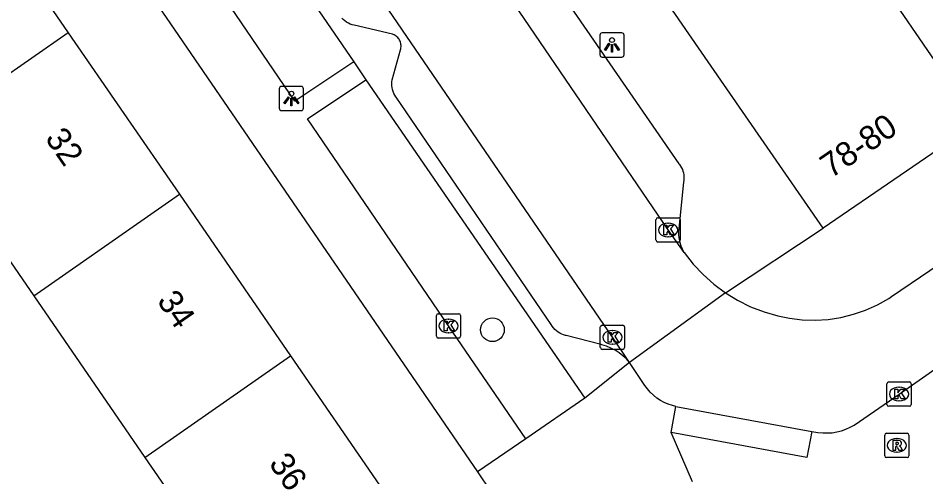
# Model space of a CAD drawing. Extents: x 157466 to 158888, y 383063 to 384677.
# Drawn here: x 158591.79 to 158629.25, y 383690.74 to 383709.66 of the extents above; entities that cross this region are included whole.
import ezdxf

# ---------------------------------------------------------------- set-up
doc = ezdxf.new("R2010")
doc.units = 0
for name, color, linetype in [('IMGEO_Boom', 7, 'Continuous'), ('IMGEO_Kolk', 7, 'Continuous'), ('IMGEO_Lichtpunt', 7, 'Continuous'), ('IMGEO_Pand', 7, 'Continuous'), ('IMGEO_Pand_nummerreeks', 7, 'Continuous'), ('IMGEO_Rijbaan_lokaal_open', 7, 'Continuous'), ('IMGEO_Rioolput', 7, 'Continuous'), ('IMGEO_Voetpad_open', 7, 'Continuous')]:
    doc.layers.add(name, color=color, linetype=linetype)

msp = doc.modelspace()

# ---------------------------------------------------------------- linework, layer by layer
at = {"layer": 'IMGEO_Boom'}
msp.add_circle((158611.363, 383696.807), 0.489, dxfattribs=at)
at = {"layer": 'IMGEO_Kolk'}
for p, q in [((158618.188, 383701.425), (158619.04, 383701.425)), ((158618.113, 383700.499), (158618.113, 383701.351)), ((158618.601, 383701.205), (158618.626, 383701.205)), ((158619.114, 383701.351), (158619.114, 383700.499)), ((158618.624, 383700.645), (158618.599, 383700.645)), ((158619.04, 383700.425), (158618.188, 383700.425)), ((158609.05, 383696.539), (158609.05, 383697.391)), ((158609.125, 383697.465), (158609.977, 383697.465)), ((158610.051, 383697.391), (158610.051, 383696.539)), ((158609.538, 383697.245), (158609.563, 383697.245)), ((158615.816, 383696.07), (158615.816, 383696.922)), ((158615.891, 383696.996), (158616.743, 383696.996)), ((158616.817, 383696.922), (158616.817, 383696.07)), ((158609.561, 383696.685), (158609.536, 383696.685)), ((158616.304, 383696.776), (158616.329, 383696.776)), ((158609.977, 383696.465), (158609.125, 383696.465)), ((158616.327, 383696.216), (158616.302, 383696.216)), ((158616.743, 383695.996), (158615.891, 383695.996)), ((158627.718, 383694.653), (158628.57, 383694.653)), ((158627.643, 383693.727), (158627.643, 383694.579)), ((158628.131, 383694.433), (158628.156, 383694.433)), ((158628.644, 383694.579), (158628.644, 383693.727)), ((158628.57, 383693.653), (158627.718, 383693.653)), ((158628.154, 383693.873), (158628.129, 383693.873))]:
    msp.add_line(p, q, dxfattribs=at)
for points in [[(158618.188, 383701.425), (158619.04, 383701.425)], [(158618.113, 383700.499), (158618.113, 383701.351)], [(158618.434, 383701.125), (158618.557, 383701.125), (158618.557, 383700.974), (158618.687, 383701.125), (158618.851, 383701.125), (158618.705, 383700.974), (158618.858, 383700.725), (158618.706, 383700.725), (158618.621, 383700.889), (158618.557, 383700.822), (158618.557, 383700.725), (158618.434, 383700.725), (158618.434, 383701.125)], [(158619.114, 383701.351), (158619.114, 383700.499)], [(158619.04, 383700.425), (158618.188, 383700.425)], [(158609.05, 383696.539), (158609.05, 383697.391)], [(158609.125, 383697.465), (158609.977, 383697.465)], [(158610.051, 383697.391), (158610.051, 383696.539)], [(158609.371, 383697.165), (158609.494, 383697.165), (158609.494, 383697.014), (158609.624, 383697.165), (158609.788, 383697.165), (158609.642, 383697.014), (158609.795, 383696.765), (158609.643, 383696.765), (158609.558, 383696.929), (158609.494, 383696.862), (158609.494, 383696.765), (158609.371, 383696.765), (158609.371, 383697.165)], [(158615.816, 383696.07), (158615.816, 383696.922)], [(158615.891, 383696.996), (158616.743, 383696.996)], [(158616.817, 383696.922), (158616.817, 383696.07)], [(158616.137, 383696.696), (158616.26, 383696.696), (158616.26, 383696.545), (158616.39, 383696.696), (158616.554, 383696.696), (158616.408, 383696.545), (158616.561, 383696.296), (158616.409, 383696.296), (158616.324, 383696.46), (158616.26, 383696.393), (158616.26, 383696.296), (158616.137, 383696.296), (158616.137, 383696.696)], [(158609.977, 383696.465), (158609.125, 383696.465)], [(158616.743, 383695.996), (158615.891, 383695.996)], [(158627.718, 383694.653), (158628.57, 383694.653)], [(158627.643, 383693.727), (158627.643, 383694.579)], [(158627.964, 383694.353), (158628.087, 383694.353), (158628.087, 383694.202), (158628.217, 383694.353), (158628.381, 383694.353), (158628.235, 383694.202), (158628.388, 383693.953), (158628.236, 383693.953), (158628.151, 383694.117), (158628.087, 383694.05), (158628.087, 383693.953), (158627.964, 383693.953), (158627.964, 383694.353)], [(158628.644, 383694.579), (158628.644, 383693.727)], [(158628.57, 383693.653), (158627.718, 383693.653)]]:
    msp.add_lwpolyline(points, dxfattribs=at)
for centre, start, end in [((158618.19, 383701.349), 91.552, 178.448), ((158618.19, 383701.349), 91.552, 178.448), ((158619.038, 383701.349), 1.552, 88.448), ((158619.038, 383701.349), 1.552, 88.448), ((158618.19, 383700.501), 181.552, 268.448), ((158618.19, 383700.501), 181.552, 268.448), ((158619.038, 383700.501), 271.552, 358.448), ((158619.038, 383700.501), 271.552, 358.448), ((158609.127, 383697.389), 91.552, 178.448), ((158609.127, 383697.389), 91.552, 178.448), ((158609.975, 383697.389), 1.552, 88.448), ((158609.975, 383697.389), 1.552, 88.448), ((158615.893, 383696.92), 91.552, 178.448), ((158615.893, 383696.92), 91.552, 178.448), ((158616.741, 383696.92), 1.552, 88.448), ((158616.741, 383696.92), 1.552, 88.448), ((158609.127, 383696.541), 181.552, 268.448), ((158609.127, 383696.541), 181.552, 268.448), ((158609.975, 383696.541), 271.552, 358.448), ((158609.975, 383696.541), 271.552, 358.448), ((158615.893, 383696.072), 181.552, 268.448), ((158615.893, 383696.072), 181.552, 268.448), ((158616.741, 383696.072), 271.552, 358.448), ((158616.741, 383696.072), 271.552, 358.448), ((158627.72, 383694.577), 91.552, 178.448), ((158627.72, 383694.577), 91.552, 178.448), ((158628.568, 383694.577), 1.552, 88.448), ((158628.568, 383694.577), 1.552, 88.448), ((158627.72, 383693.729), 181.552, 268.448), ((158627.72, 383693.729), 181.552, 268.448), ((158628.568, 383693.729), 271.552, 358.448), ((158628.568, 383693.729), 271.552, 358.448)]:
    msp.add_arc(centre, 0.0765, start, end, dxfattribs=at)
for centre, major_axis, ratio, start_param, end_param in [((158618.6, 383700.925), (-0.387, 0.002), 0.722429, 4.712389, 7.853982), ((158618.625, 383700.925), (-0.39, 0.002), 0.717154, 1.570796, 4.712389), ((158609.537, 383696.965), (-0.387, 0.002), 0.722429, 4.712389, 7.853982), ((158609.562, 383696.965), (-0.39, 0.002), 0.717154, 1.570796, 4.712389), ((158616.303, 383696.496), (-0.387, 0.002), 0.722429, 4.712389, 7.853982), ((158616.328, 383696.496), (-0.39, 0.002), 0.717154, 1.570796, 4.712389), ((158628.13, 383694.153), (-0.387, 0.002), 0.722429, 4.712389, 7.853982), ((158628.155, 383694.153), (-0.39, 0.002), 0.717154, 1.570796, 4.712389)]:
    msp.add_ellipse(centre, major_axis=major_axis, ratio=ratio, start_param=start_param, end_param=end_param, dxfattribs=at)
at = {"layer": 'IMGEO_Lichtpunt'}
for p, q in [((158615.799, 383708.957), (158615.799, 383708.15)), ((158615.799, 383708.957), (158615.799, 383708.15)), ((158616.701, 383709.052), (158615.893, 383709.052)), ((158616.701, 383709.052), (158615.893, 383709.052)), ((158616.795, 383708.15), (158616.795, 383708.957)), ((158616.795, 383708.15), (158616.795, 383708.957)), ((158615.893, 383708.056), (158616.701, 383708.056)), ((158615.893, 383708.056), (158616.701, 383708.056)), ((158602.57, 383706.748), (158602.57, 383705.941)), ((158602.57, 383706.748), (158602.57, 383705.941)), ((158603.472, 383706.843), (158602.664, 383706.843)), ((158603.472, 383706.843), (158602.664, 383706.843)), ((158603.566, 383705.941), (158603.566, 383706.748)), ((158603.566, 383705.941), (158603.566, 383706.748)), ((158602.664, 383705.847), (158603.472, 383705.847)), ((158602.664, 383705.847), (158603.472, 383705.847))]:
    msp.add_line(p, q, dxfattribs=at)
for points in [[(158616.173, 383708.621), (158616.212, 383708.593), (158616.024, 383708.331), (158615.986, 383708.358), (158616.173, 383708.621)], [(158616.275, 383708.573), (158616.322, 383708.573), (158616.322, 383708.251), (158616.275, 383708.251), (158616.275, 383708.573)], [(158616.385, 383708.593), (158616.423, 383708.62), (158616.61, 383708.358), (158616.571, 383708.33), (158616.385, 383708.593)], [(158602.944, 383706.412), (158602.983, 383706.384), (158602.795, 383706.122), (158602.757, 383706.149), (158602.944, 383706.412)], [(158603.046, 383706.364), (158603.093, 383706.364), (158603.093, 383706.042), (158603.046, 383706.042), (158603.046, 383706.364)], [(158603.156, 383706.384), (158603.194, 383706.411), (158603.381, 383706.149), (158603.342, 383706.121), (158603.156, 383706.384)]]:
    msp.add_lwpolyline(points, dxfattribs=at)
for centre in [(158616.298, 383708.755), (158603.069, 383706.546)]:
    msp.add_circle(centre, 0.0994, dxfattribs=at)
for centre, start, end in [((158615.893, 383708.957), 90, 180), ((158615.893, 383708.957), 90, 180), ((158616.701, 383708.957), 0, 90), ((158616.701, 383708.957), 0, 90), ((158615.893, 383708.15), 180, 270), ((158615.893, 383708.15), 180, 270), ((158616.701, 383708.15), 270, 0), ((158616.701, 383708.15), 270, 360), ((158602.664, 383706.748), 90, 180), ((158602.664, 383706.748), 90, 180), ((158603.472, 383706.748), 0, 90), ((158603.472, 383706.748), 0, 90), ((158602.664, 383705.941), 180, 270), ((158602.664, 383705.941), 180, 270), ((158603.472, 383705.941), 270, 0), ((158603.472, 383705.941), 270, 360)]:
    msp.add_arc(centre, 0.0946, start, end, dxfattribs=at)
at = {"layer": 'IMGEO_Pand'}
for points in [[(158620.228, 383721.58), (158631.372, 383705.337)], [(158625.016, 383700.993), (158620.271, 383707.861), (158613.827, 383717.187)], [(158583.18, 383711.85), (158589.126, 383715.933), (158593.858, 383709.06)], [(158593.858, 383709.06), (158587.849, 383704.872)], [(158593.858, 383709.06), (158598.447, 383702.395)], [(158631.372, 383705.337), (158625.016, 383700.993)], [(158587.849, 383704.872), (158592.436, 383698.207)], [(158592.436, 383698.207), (158598.447, 383702.395)], [(158598.447, 383702.395), (158603.035, 383695.731)], [(158592.436, 383698.207), (158597.023, 383691.542)], [(158597.023, 383691.542), (158603.035, 383695.731)], [(158603.035, 383695.731), (158607.588, 383689.117), (158601.706, 383685.064)], [(158597.023, 383691.542), (158601.554, 383684.959), (158601.706, 383685.064)]]:
    msp.add_lwpolyline(points, dxfattribs=at)
at = {"layer": 'IMGEO_Rijbaan_lokaal_open'}
for points in [[(158620.976, 383698.331), (158621.483, 383698.02), (158622.017, 383697.756), (158622.572, 383697.54), (158623.144, 383697.375), (158623.616, 383697.279), (158624.146, 383697.217), (158624.679, 383697.203), (158625.212, 383697.236), (158625.74, 383697.317), (158626.258, 383697.444), (158626.762, 383697.618), (158627.25, 383697.835), (158627.716, 383698.096), (158627.837, 383698.173), (158630.998, 383700.327), (158668.641, 383726.152)], [(158617.021, 383695.457), (158616.318, 383696.496), (158606.372, 383711.043), (158597.368, 383724.151), (158596.948, 383724.7), (158596.098, 383725.485)], [(158619.279, 383699.986), (158618.613, 383700.925), (158610.795, 383712.422)], [(158619.279, 383699.986), (158619.646, 383699.517), (158620.053, 383699.083), (158620.498, 383698.686), (158620.976, 383698.331)], [(158620.976, 383698.331), (158617.021, 383695.457)], [(158624.539, 383692.604), (158624.797, 383692.575), (158624.991, 383692.553), (158625.186, 383692.548), (158625.381, 383692.561), (158625.574, 383692.591), (158625.764, 383692.639), (158625.949, 383692.703), (158626.127, 383692.783), (158626.294, 383692.877), (158628.141, 383694.152), (158633.296, 383697.747)], [(158618.931, 383693.642), (158618.792, 383693.676), (158618.621, 383693.733), (158618.456, 383693.805), (158618.298, 383693.891), (158618.148, 383693.991), (158618.008, 383694.104), (158617.878, 383694.229), (158617.76, 383694.365), (158617.655, 383694.511), (158617.021, 383695.457)], [(158618.931, 383693.642), (158624.539, 383692.604)]]:
    msp.add_lwpolyline(points, dxfattribs=at)
at = {"layer": 'IMGEO_Rioolput'}
for p, q in [((158627.55, 383691.609), (158627.55, 383692.461)), ((158627.625, 383692.535), (158628.477, 383692.535)), ((158628.551, 383692.461), (158628.551, 383691.609)), ((158628.038, 383692.315), (158628.063, 383692.315)), ((158628.061, 383691.755), (158628.036, 383691.755)), ((158628.477, 383691.535), (158627.625, 383691.535))]:
    msp.add_line(p, q, dxfattribs=at)
for points in [[(158627.55, 383691.609), (158627.55, 383692.461)], [(158627.625, 383692.535), (158628.477, 383692.535)], [(158628.551, 383692.461), (158628.551, 383691.609)], [(158628.139, 383692.233), (158627.887, 383692.235), (158627.887, 383691.835)], [(158628.065, 383692.154), (158628.011, 383692.154), (158628.011, 383692.073)], [(158628.011, 383692.073), (158628.063, 383692.073)], [(158627.887, 383691.835), (158628.011, 383691.835), (158628.011, 383691.997), (158628.022, 383691.997)], [(158628.069, 383691.968), (158628.14, 383691.835), (158628.28, 383691.835), (158628.215, 383691.961)], [(158628.477, 383691.535), (158627.625, 383691.535)]]:
    msp.add_lwpolyline(points, dxfattribs=at)
for centre, radius, start, end in [((158627.627, 383692.459), 0.0765, 91.552, 178.448), ((158627.627, 383692.459), 0.0765, 91.552, 178.448), ((158628.475, 383692.459), 0.0765, 1.552, 88.448), ((158628.475, 383692.459), 0.0765, 1.552, 88.448), ((158628.047, 383692.262), 0.19, 274.7715, 282.9687), ((158628.071, 383692.058), 0.0964, 77.0061, 93.1865), ((158628.085, 383692.115), 0.0378, 276.6634, 79.6772), ((158628.138, 383692.123), 0.109, 350.3612, 89.416), ((158628.136, 383692.123), 0.112, 277.5842, 350.9817), ((158628.12, 383691.908), 0.108, 29.5134, 73.7905), ((158628.021, 383691.944), 0.0533, 26.0293, 88.6989), ((158627.627, 383691.611), 0.0765, 181.552, 268.448), ((158627.627, 383691.611), 0.0765, 181.552, 268.448), ((158628.475, 383691.611), 0.0765, 271.552, 358.448), ((158628.475, 383691.611), 0.0765, 271.552, 358.448)]:
    msp.add_arc(centre, radius, start, end, dxfattribs=at)
for centre, major_axis, ratio, start_param, end_param in [((158628.037, 383692.035), (-0.387, 0.002), 0.722429, 4.712389, 7.853982), ((158628.062, 383692.035), (-0.39, 0.002), 0.717154, 1.570796, 4.712389)]:
    msp.add_ellipse(centre, major_axis=major_axis, ratio=ratio, start_param=start_param, end_param=end_param, dxfattribs=at)
at = {"layer": 'IMGEO_Voetpad_open'}
for points in [[(158596.406, 383721.331), (158605.643, 383707.861)], [(158605.643, 383707.861), (158603.875, 383706.676), (158603.211, 383706.231), (158597.05, 383715.293), (158594.013, 383719.687)], [(158592.005, 383718.312), (158610.752, 383690.942)], [(158613.913, 383711.117), (158619.055, 383703.652), (158619.083, 383703.618), (158619.128, 383703.555), (158619.167, 383703.489), (158619.201, 383703.42), (158619.227, 383703.347), (158619.248, 383703.273), (158619.261, 383703.197), (158619.268, 383703.12), (158619.268, 383703.043), (158619.261, 383702.966), (158619.247, 383702.89), (158619.068, 383701.121), (158619.049, 383700.979), (158619.042, 383700.835), (158619.047, 383700.691), (158619.066, 383700.549), (158619.097, 383700.409), (158619.141, 383700.272), (158619.197, 383700.139), (158619.264, 383700.012), (158619.279, 383699.986)], [(158617.021, 383695.457), (158616.89, 383695.602), (158616.746, 383695.735), (158616.591, 383695.855), (158616.426, 383695.96), (158616.253, 383696.051), (158616.072, 383696.125), (158615.885, 383696.183), (158615.846, 383696.193), (158614.404, 383696.564), (158614.382, 383696.569), (158614.3, 383696.594), (158614.221, 383696.626), (158614.146, 383696.665), (158614.074, 383696.71), (158614.006, 383696.762), (158613.943, 383696.819), (158613.886, 383696.882), (158613.835, 383696.95), (158613.789, 383697.022), (158607.395, 383706.398), (158607.382, 383706.415), (158607.338, 383706.484), (158607.3, 383706.557), (158607.269, 383706.633), (158607.244, 383706.711), (158607.227, 383706.792), (158607.217, 383706.873), (158607.214, 383706.956), (158607.219, 383707.038), (158607.231, 383707.119), (158607.566, 383708.35), (158607.579, 383708.394), (158607.587, 383708.439), (158607.592, 383708.484), (158607.593, 383708.53), (158607.589, 383708.575), (158607.582, 383708.62), (158607.57, 383708.664), (158607.555, 383708.707), (158607.536, 383708.748), (158607.513, 383708.788), (158607.487, 383708.825), (158607.457, 383708.86), (158607.425, 383708.892), (158607.39, 383708.921), (158607.352, 383708.947), (158607.312, 383708.969), (158607.271, 383708.988), (158607.237, 383709), (158605.659, 383709.366), (158605.576, 383709.388), (158605.496, 383709.416), (158605.418, 383709.452), (158605.344, 383709.494), (158605.274, 383709.543), (158605.208, 383709.598), (158605.148, 383709.659)], [(158605.643, 383707.861), (158606.141, 383707.114)], [(158612.74, 383692.304), (158609.552, 383696.965), (158603.732, 383705.501), (158606.141, 383707.114)], [(158606.141, 383707.114), (158615.178, 383693.978)], [(158620.976, 383698.331), (158625.016, 383700.993)], [(158617.021, 383695.457), (158615.178, 383693.978)], [(158615.178, 383693.978), (158612.74, 383692.304)], [(158618.733, 383692.57), (158618.931, 383693.642)], [(158624.539, 383692.604), (158624.341, 383691.532), (158618.733, 383692.57)], [(158619.619, 383690.537), (158618.733, 383692.57)], [(158612.74, 383692.304), (158610.752, 383690.942)], [(158610.752, 383690.942), (158611.291, 383690.155)]]:
    msp.add_lwpolyline(points, dxfattribs=at)

# ---------------------------------------------------------------- texts
at = {"layer": 'IMGEO_Pand_nummerreeks'}
for s, rotation, p in [('78-80', 34.3488, (158625.331, 383703.026)), ('32', 304.5459, (158592.878, 383704.7)), ('34', 304.5459, (158597.495, 383697.994)), ('36', 304.5459, (158602.111, 383691.29))]:
    msp.add_text(s, height=1, rotation=rotation, dxfattribs=at).set_placement(p)

doc.saveas('drawing.dxf')
